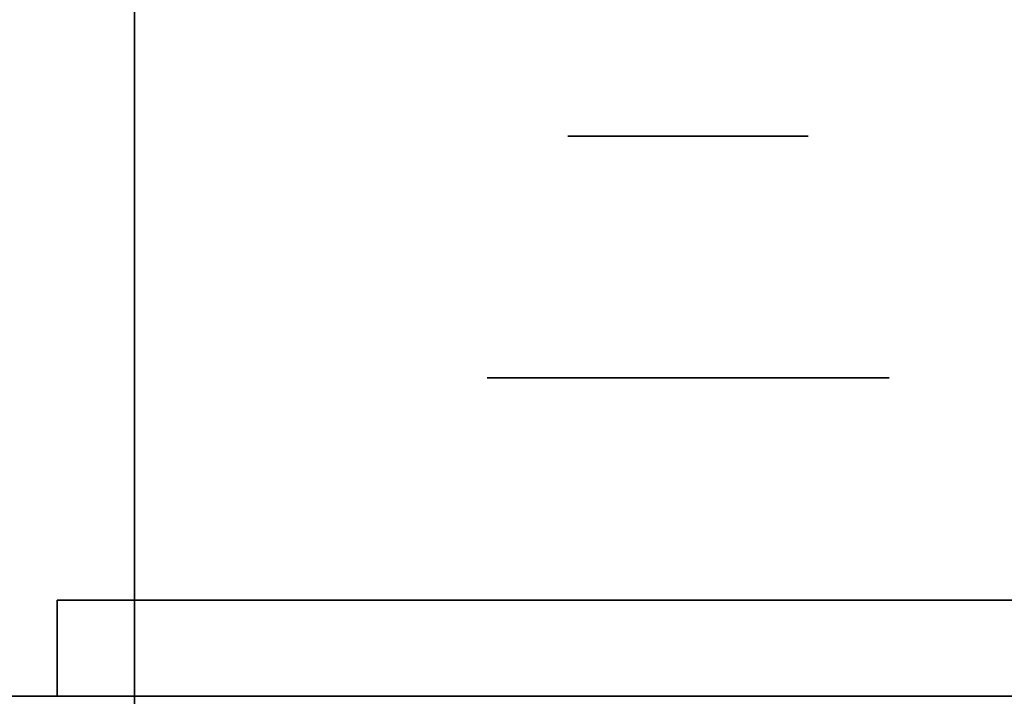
# Model space of a CAD drawing. Extents: x 248.8 to 273, y 2872.5 to 2876.7.
# Tile 202 of 656: x 254.7517 to 254.8172, y 2874.6247 to 2874.6697. Entities that reach past the tile are written whole.
import ezdxf

# ---------------------------------------------------------------- set-up
doc = ezdxf.new("R2010")
doc.units = 0
doc.header["$LTSCALE"] = 150
doc.header["$MEASUREMENT"] = 0
doc.layers.add('3DFACE_BOLT', color=7, linetype='CONTINUOUS')
doc.layers.add('3DFACE_SHAPE', color=7, linetype='CONTINUOUS')

msp = doc.modelspace()

# ---------------------------------------------------------------- linework, layer by layer
at = {"layer": '3DFACE_BOLT', "color": 1}
for points, invisible_edges in [([(254.788578, 2874.611967, -0.137472), (254.788187, 2874.611967, -0.135), (254.788578, 2874.661967, -0.137472)], 14), ([(254.788578, 2874.661967, -0.137472), (254.788187, 2874.611967, -0.135), (254.788187, 2874.661967, -0.135)], 3), ([(254.788187, 2874.611967, -0.135), (254.788578, 2874.611967, -0.132528), (254.788187, 2874.661967, -0.135)], 14), ([(254.788187, 2874.661967, -0.135), (254.788578, 2874.611967, -0.132528), (254.788578, 2874.661967, -0.132528)], 3), ([(254.788578, 2874.661967, -0.137472), (254.788187, 2874.661967, -0.135), (254.788578, 2874.661967, -0.132528)], 12), ([(254.788578, 2874.611967, -0.067472), (254.788187, 2874.611967, -0.065), (254.788578, 2874.661967, -0.067472)], 14), ([(254.788578, 2874.661967, -0.067472), (254.788187, 2874.611967, -0.065), (254.788187, 2874.661967, -0.065)], 3), ([(254.788187, 2874.611967, -0.065), (254.788578, 2874.611967, -0.062528), (254.788187, 2874.661967, -0.065)], 14), ([(254.788187, 2874.661967, -0.065), (254.788578, 2874.611967, -0.062528), (254.788578, 2874.661967, -0.062528)], 3), ([(254.788578, 2874.661967, -0.067472), (254.788187, 2874.661967, -0.065), (254.788578, 2874.661967, -0.062528)], 12), ([(254.789715, 2874.611967, -0.139702), (254.788578, 2874.611967, -0.137472), (254.789715, 2874.661967, -0.139702)], 14), ([(254.789715, 2874.661967, -0.139702), (254.788578, 2874.611967, -0.137472), (254.788578, 2874.661967, -0.137472)], 3), ([(254.788578, 2874.611967, -0.132528), (254.789715, 2874.611967, -0.130298), (254.788578, 2874.661967, -0.132528)], 14), ([(254.788578, 2874.661967, -0.132528), (254.789715, 2874.611967, -0.130298), (254.789715, 2874.661967, -0.130298)], 3), ([(254.789715, 2874.661967, -0.139702), (254.788578, 2874.661967, -0.137472), (254.789715, 2874.661967, -0.130298)], 14), ([(254.789715, 2874.661967, -0.130298), (254.788578, 2874.661967, -0.137472), (254.788578, 2874.661967, -0.132528)], 3), ([(254.789715, 2874.611967, -0.069702), (254.788578, 2874.611967, -0.067472), (254.789715, 2874.661967, -0.069702)], 14), ([(254.789715, 2874.661967, -0.069702), (254.788578, 2874.611967, -0.067472), (254.788578, 2874.661967, -0.067472)], 3), ([(254.788578, 2874.611967, -0.062528), (254.789715, 2874.611967, -0.060298), (254.788578, 2874.661967, -0.062528)], 14), ([(254.788578, 2874.661967, -0.062528), (254.789715, 2874.611967, -0.060298), (254.789715, 2874.661967, -0.060298)], 3), ([(254.789715, 2874.661967, -0.069702), (254.788578, 2874.661967, -0.067472), (254.789715, 2874.661967, -0.060298)], 14), ([(254.789715, 2874.661967, -0.060298), (254.788578, 2874.661967, -0.067472), (254.788578, 2874.661967, -0.062528)], 3), ([(254.791485, 2874.611967, -0.141472), (254.789715, 2874.611967, -0.139702), (254.791485, 2874.661967, -0.141472)], 14), ([(254.791485, 2874.661967, -0.141472), (254.789715, 2874.611967, -0.139702), (254.789715, 2874.661967, -0.139702)], 3), ([(254.789715, 2874.611967, -0.130298), (254.791485, 2874.611967, -0.128528), (254.789715, 2874.661967, -0.130298)], 14), ([(254.789715, 2874.661967, -0.130298), (254.791485, 2874.611967, -0.128528), (254.791485, 2874.661967, -0.128528)], 3), ([(254.791485, 2874.661967, -0.141472), (254.789715, 2874.661967, -0.139702), (254.791485, 2874.661967, -0.128528)], 14), ([(254.791485, 2874.661967, -0.128528), (254.789715, 2874.661967, -0.139702), (254.789715, 2874.661967, -0.130298)], 3), ([(254.791485, 2874.611967, -0.071472), (254.789715, 2874.611967, -0.069702), (254.791485, 2874.661967, -0.071472)], 14), ([(254.791485, 2874.661967, -0.071472), (254.789715, 2874.611967, -0.069702), (254.789715, 2874.661967, -0.069702)], 3), ([(254.789715, 2874.611967, -0.060298), (254.791485, 2874.611967, -0.058528), (254.789715, 2874.661967, -0.060298)], 14), ([(254.789715, 2874.661967, -0.060298), (254.791485, 2874.611967, -0.058528), (254.791485, 2874.661967, -0.058528)], 3), ([(254.791485, 2874.661967, -0.071472), (254.789715, 2874.661967, -0.069702), (254.791485, 2874.661967, -0.058528)], 14), ([(254.791485, 2874.661967, -0.058528), (254.789715, 2874.661967, -0.069702), (254.789715, 2874.661967, -0.060298)], 3), ([(254.793715, 2874.611967, -0.142608), (254.791485, 2874.611967, -0.141472), (254.793715, 2874.661967, -0.142608)], 14), ([(254.793715, 2874.661967, -0.142608), (254.791485, 2874.611967, -0.141472), (254.791485, 2874.661967, -0.141472)], 3), ([(254.791485, 2874.611967, -0.128528), (254.793715, 2874.611967, -0.127392), (254.791485, 2874.661967, -0.128528)], 14), ([(254.791485, 2874.661967, -0.128528), (254.793715, 2874.611967, -0.127392), (254.793715, 2874.661967, -0.127392)], 3), ([(254.793715, 2874.661967, -0.142608), (254.791485, 2874.661967, -0.141472), (254.793715, 2874.661967, -0.127392)], 14), ([(254.793715, 2874.661967, -0.127392), (254.791485, 2874.661967, -0.141472), (254.791485, 2874.661967, -0.128528)], 3), ([(254.793715, 2874.611967, -0.072608), (254.791485, 2874.611967, -0.071472), (254.793715, 2874.661967, -0.072608)], 14), ([(254.793715, 2874.661967, -0.072608), (254.791485, 2874.611967, -0.071472), (254.791485, 2874.661967, -0.071472)], 3), ([(254.791485, 2874.611967, -0.058528), (254.793715, 2874.611967, -0.057392), (254.791485, 2874.661967, -0.058528)], 14), ([(254.791485, 2874.661967, -0.058528), (254.793715, 2874.611967, -0.057392), (254.793715, 2874.661967, -0.057392)], 3), ([(254.793715, 2874.661967, -0.072608), (254.791485, 2874.661967, -0.071472), (254.793715, 2874.661967, -0.057392)], 14), ([(254.793715, 2874.661967, -0.057392), (254.791485, 2874.661967, -0.071472), (254.791485, 2874.661967, -0.058528)], 3), ([(254.796187, 2874.611967, -0.143), (254.793715, 2874.611967, -0.142608), (254.796187, 2874.661967, -0.143)], 14), ([(254.796187, 2874.661967, -0.143), (254.793715, 2874.611967, -0.142608), (254.793715, 2874.661967, -0.142608)], 3), ([(254.793715, 2874.611967, -0.127392), (254.796187, 2874.611967, -0.127), (254.793715, 2874.661967, -0.127392)], 14), ([(254.793715, 2874.661967, -0.127392), (254.796187, 2874.611967, -0.127), (254.796187, 2874.661967, -0.127)], 3), ([(254.796187, 2874.661967, -0.143), (254.793715, 2874.661967, -0.142608), (254.796187, 2874.661967, -0.127)], 14), ([(254.796187, 2874.661967, -0.127), (254.793715, 2874.661967, -0.142608), (254.793715, 2874.661967, -0.127392)], 3), ([(254.796187, 2874.611967, -0.073), (254.793715, 2874.611967, -0.072608), (254.796187, 2874.661967, -0.073)], 14), ([(254.796187, 2874.661967, -0.073), (254.793715, 2874.611967, -0.072608), (254.793715, 2874.661967, -0.072608)], 3), ([(254.793715, 2874.611967, -0.057392), (254.796187, 2874.611967, -0.057), (254.793715, 2874.661967, -0.057392)], 14), ([(254.793715, 2874.661967, -0.057392), (254.796187, 2874.611967, -0.057), (254.796187, 2874.661967, -0.057)], 3), ([(254.796187, 2874.661967, -0.073), (254.793715, 2874.661967, -0.072608), (254.796187, 2874.661967, -0.057)], 14), ([(254.796187, 2874.661967, -0.057), (254.793715, 2874.661967, -0.072608), (254.793715, 2874.661967, -0.057392)], 3), ([(254.798659, 2874.611967, -0.142608), (254.796187, 2874.611967, -0.143), (254.798659, 2874.661967, -0.142608)], 14), ([(254.798659, 2874.661967, -0.142608), (254.796187, 2874.611967, -0.143), (254.796187, 2874.661967, -0.143)], 3), ([(254.796187, 2874.611967, -0.127), (254.798659, 2874.611967, -0.127392), (254.796187, 2874.661967, -0.127)], 14), ([(254.796187, 2874.661967, -0.127), (254.798659, 2874.611967, -0.127392), (254.798659, 2874.661967, -0.127392)], 3), ([(254.798659, 2874.661967, -0.142608), (254.796187, 2874.661967, -0.143), (254.798659, 2874.661967, -0.127392)], 14), ([(254.798659, 2874.661967, -0.127392), (254.796187, 2874.661967, -0.143), (254.796187, 2874.661967, -0.127)], 3), ([(254.798659, 2874.611967, -0.072608), (254.796187, 2874.611967, -0.073), (254.798659, 2874.661967, -0.072608)], 14), ([(254.798659, 2874.661967, -0.072608), (254.796187, 2874.611967, -0.073), (254.796187, 2874.661967, -0.073)], 3), ([(254.796187, 2874.611967, -0.057), (254.798659, 2874.611967, -0.057392), (254.796187, 2874.661967, -0.057)], 14), ([(254.796187, 2874.661967, -0.057), (254.798659, 2874.611967, -0.057392), (254.798659, 2874.661967, -0.057392)], 3), ([(254.798659, 2874.661967, -0.072608), (254.796187, 2874.661967, -0.073), (254.798659, 2874.661967, -0.057392)], 14), ([(254.798659, 2874.661967, -0.057392), (254.796187, 2874.661967, -0.073), (254.796187, 2874.661967, -0.057)], 3), ([(254.800889, 2874.611967, -0.141472), (254.798659, 2874.611967, -0.142608), (254.800889, 2874.661967, -0.141472)], 14), ([(254.800889, 2874.661967, -0.141472), (254.798659, 2874.611967, -0.142608), (254.798659, 2874.661967, -0.142608)], 3), ([(254.798659, 2874.611967, -0.127392), (254.800889, 2874.611967, -0.128528), (254.798659, 2874.661967, -0.127392)], 14), ([(254.798659, 2874.661967, -0.127392), (254.800889, 2874.611967, -0.128528), (254.800889, 2874.661967, -0.128528)], 3), ([(254.800889, 2874.661967, -0.141472), (254.798659, 2874.661967, -0.142608), (254.800889, 2874.661967, -0.128528)], 14), ([(254.800889, 2874.661967, -0.128528), (254.798659, 2874.661967, -0.142608), (254.798659, 2874.661967, -0.127392)], 3), ([(254.800889, 2874.611967, -0.071472), (254.798659, 2874.611967, -0.072608), (254.800889, 2874.661967, -0.071472)], 14), ([(254.800889, 2874.661967, -0.071472), (254.798659, 2874.611967, -0.072608), (254.798659, 2874.661967, -0.072608)], 3), ([(254.798659, 2874.611967, -0.057392), (254.800889, 2874.611967, -0.058528), (254.798659, 2874.661967, -0.057392)], 14), ([(254.798659, 2874.661967, -0.057392), (254.800889, 2874.611967, -0.058528), (254.800889, 2874.661967, -0.058528)], 3), ([(254.800889, 2874.661967, -0.071472), (254.798659, 2874.661967, -0.072608), (254.800889, 2874.661967, -0.058528)], 14), ([(254.800889, 2874.661967, -0.058528), (254.798659, 2874.661967, -0.072608), (254.798659, 2874.661967, -0.057392)], 3), ([(254.802659, 2874.611967, -0.139702), (254.800889, 2874.611967, -0.141472), (254.802659, 2874.661967, -0.139702)], 14), ([(254.802659, 2874.661967, -0.139702), (254.800889, 2874.611967, -0.141472), (254.800889, 2874.661967, -0.141472)], 3), ([(254.800889, 2874.611967, -0.128528), (254.802659, 2874.611967, -0.130298), (254.800889, 2874.661967, -0.128528)], 14), ([(254.800889, 2874.661967, -0.128528), (254.802659, 2874.611967, -0.130298), (254.802659, 2874.661967, -0.130298)], 3), ([(254.802659, 2874.661967, -0.139702), (254.800889, 2874.661967, -0.141472), (254.802659, 2874.661967, -0.130298)], 14), ([(254.802659, 2874.661967, -0.130298), (254.800889, 2874.661967, -0.141472), (254.800889, 2874.661967, -0.128528)], 3), ([(254.802659, 2874.611967, -0.069702), (254.800889, 2874.611967, -0.071472), (254.802659, 2874.661967, -0.069702)], 14), ([(254.802659, 2874.661967, -0.069702), (254.800889, 2874.611967, -0.071472), (254.800889, 2874.661967, -0.071472)], 3), ([(254.800889, 2874.611967, -0.058528), (254.802659, 2874.611967, -0.060298), (254.800889, 2874.661967, -0.058528)], 14), ([(254.800889, 2874.661967, -0.058528), (254.802659, 2874.611967, -0.060298), (254.802659, 2874.661967, -0.060298)], 3), ([(254.802659, 2874.661967, -0.069702), (254.800889, 2874.661967, -0.071472), (254.802659, 2874.661967, -0.060298)], 14), ([(254.802659, 2874.661967, -0.060298), (254.800889, 2874.661967, -0.071472), (254.800889, 2874.661967, -0.058528)], 3), ([(254.803795, 2874.611967, -0.137472), (254.802659, 2874.611967, -0.139702), (254.803795, 2874.661967, -0.137472)], 14), ([(254.803795, 2874.661967, -0.137472), (254.802659, 2874.611967, -0.139702), (254.802659, 2874.661967, -0.139702)], 3), ([(254.802659, 2874.611967, -0.130298), (254.803795, 2874.611967, -0.132528), (254.802659, 2874.661967, -0.130298)], 14), ([(254.802659, 2874.661967, -0.130298), (254.803795, 2874.611967, -0.132528), (254.803795, 2874.661967, -0.132528)], 3), ([(254.803795, 2874.661967, -0.137472), (254.802659, 2874.661967, -0.139702), (254.803795, 2874.661967, -0.132528)], 14), ([(254.803795, 2874.661967, -0.132528), (254.802659, 2874.661967, -0.139702), (254.802659, 2874.661967, -0.130298)], 3), ([(254.803795, 2874.611967, -0.067472), (254.802659, 2874.611967, -0.069702), (254.803795, 2874.661967, -0.067472)], 14), ([(254.803795, 2874.661967, -0.067472), (254.802659, 2874.611967, -0.069702), (254.802659, 2874.661967, -0.069702)], 3), ([(254.802659, 2874.611967, -0.060298), (254.803795, 2874.611967, -0.062528), (254.802659, 2874.661967, -0.060298)], 14), ([(254.802659, 2874.661967, -0.060298), (254.803795, 2874.611967, -0.062528), (254.803795, 2874.661967, -0.062528)], 3), ([(254.803795, 2874.661967, -0.067472), (254.802659, 2874.661967, -0.069702), (254.803795, 2874.661967, -0.062528)], 14), ([(254.803795, 2874.661967, -0.062528), (254.802659, 2874.661967, -0.069702), (254.802659, 2874.661967, -0.060298)], 3), ([(254.804187, 2874.611967, -0.135), (254.803795, 2874.611967, -0.137472), (254.804187, 2874.661967, -0.135)], 14), ([(254.804187, 2874.661967, -0.135), (254.803795, 2874.611967, -0.137472), (254.803795, 2874.661967, -0.137472)], 3), ([(254.803795, 2874.611967, -0.132528), (254.804187, 2874.611967, -0.135), (254.803795, 2874.661967, -0.132528)], 14), ([(254.803795, 2874.661967, -0.132528), (254.804187, 2874.611967, -0.135), (254.804187, 2874.661967, -0.135)], 3), ([(254.804187, 2874.661967, -0.135), (254.803795, 2874.661967, -0.137472), (254.803795, 2874.661967, -0.132528)], 2), ([(254.804187, 2874.611967, -0.065), (254.803795, 2874.611967, -0.067472), (254.804187, 2874.661967, -0.065)], 14), ([(254.804187, 2874.661967, -0.065), (254.803795, 2874.611967, -0.067472), (254.803795, 2874.661967, -0.067472)], 3), ([(254.803795, 2874.611967, -0.062528), (254.804187, 2874.611967, -0.065), (254.803795, 2874.661967, -0.062528)], 14), ([(254.803795, 2874.661967, -0.062528), (254.804187, 2874.611967, -0.065), (254.804187, 2874.661967, -0.065)], 3), ([(254.804187, 2874.661967, -0.065), (254.803795, 2874.661967, -0.067472), (254.803795, 2874.661967, -0.062528)], 2), ([(254.789499, 2874.631067, -0.146583), (254.782812, 2874.631067, -0.135), (254.789499, 2874.645867, -0.146583)], 14), ([(254.789499, 2874.645867, -0.146583), (254.782812, 2874.631067, -0.135), (254.782812, 2874.645867, -0.135)], 3), ([(254.782812, 2874.631067, -0.135), (254.789499, 2874.631067, -0.123417), (254.782812, 2874.645867, -0.135)], 14), ([(254.782812, 2874.645867, -0.135), (254.789499, 2874.631067, -0.123417), (254.789499, 2874.645867, -0.123417)], 3), ([(254.789499, 2874.645867, -0.146583), (254.782812, 2874.645867, -0.135), (254.789499, 2874.645867, -0.123417)], 12), ([(254.789499, 2874.631067, -0.076583), (254.782812, 2874.631067, -0.065), (254.789499, 2874.645867, -0.076583)], 14), ([(254.789499, 2874.645867, -0.076583), (254.782812, 2874.631067, -0.065), (254.782812, 2874.645867, -0.065)], 3), ([(254.782812, 2874.631067, -0.065), (254.789499, 2874.631067, -0.053417), (254.782812, 2874.645867, -0.065)], 14), ([(254.782812, 2874.645867, -0.065), (254.789499, 2874.631067, -0.053417), (254.789499, 2874.645867, -0.053417)], 3), ([(254.789499, 2874.645867, -0.076583), (254.782812, 2874.645867, -0.065), (254.789499, 2874.645867, -0.053417)], 12), ([(254.802874, 2874.631067, -0.146583), (254.789499, 2874.631067, -0.146583), (254.802874, 2874.645867, -0.146583)], 14), ([(254.802874, 2874.645867, -0.146583), (254.789499, 2874.631067, -0.146583), (254.789499, 2874.645867, -0.146583)], 3), ([(254.789499, 2874.631067, -0.123417), (254.802874, 2874.631067, -0.123417), (254.789499, 2874.645867, -0.123417)], 14), ([(254.789499, 2874.645867, -0.123417), (254.802874, 2874.631067, -0.123417), (254.802874, 2874.645867, -0.123417)], 3), ([(254.802874, 2874.645867, -0.146583), (254.789499, 2874.645867, -0.146583), (254.802874, 2874.645867, -0.123417)], 14), ([(254.802874, 2874.645867, -0.123417), (254.789499, 2874.645867, -0.146583), (254.789499, 2874.645867, -0.123417)], 3), ([(254.802874, 2874.631067, -0.076583), (254.789499, 2874.631067, -0.076583), (254.802874, 2874.645867, -0.076583)], 14), ([(254.802874, 2874.645867, -0.076583), (254.789499, 2874.631067, -0.076583), (254.789499, 2874.645867, -0.076583)], 3), ([(254.789499, 2874.631067, -0.053417), (254.802874, 2874.631067, -0.053417), (254.789499, 2874.645867, -0.053417)], 14), ([(254.789499, 2874.645867, -0.053417), (254.802874, 2874.631067, -0.053417), (254.802874, 2874.645867, -0.053417)], 3), ([(254.802874, 2874.645867, -0.076583), (254.789499, 2874.645867, -0.076583), (254.802874, 2874.645867, -0.053417)], 14), ([(254.802874, 2874.645867, -0.053417), (254.789499, 2874.645867, -0.076583), (254.789499, 2874.645867, -0.053417)], 3), ([(254.809562, 2874.631067, -0.135), (254.802874, 2874.631067, -0.146583), (254.809562, 2874.645867, -0.135)], 14), ([(254.809562, 2874.645867, -0.135), (254.802874, 2874.631067, -0.146583), (254.802874, 2874.645867, -0.146583)], 3), ([(254.802874, 2874.631067, -0.123417), (254.809562, 2874.631067, -0.135), (254.802874, 2874.645867, -0.123417)], 14), ([(254.802874, 2874.645867, -0.123417), (254.809562, 2874.631067, -0.135), (254.809562, 2874.645867, -0.135)], 3), ([(254.809562, 2874.645867, -0.135), (254.802874, 2874.645867, -0.146583), (254.802874, 2874.645867, -0.123417)], 2), ([(254.809562, 2874.631067, -0.065), (254.802874, 2874.631067, -0.076583), (254.809562, 2874.645867, -0.065)], 14), ([(254.809562, 2874.645867, -0.065), (254.802874, 2874.631067, -0.076583), (254.802874, 2874.645867, -0.076583)], 3), ([(254.802874, 2874.631067, -0.053417), (254.809562, 2874.631067, -0.065), (254.802874, 2874.645867, -0.053417)], 14), ([(254.802874, 2874.645867, -0.053417), (254.809562, 2874.631067, -0.065), (254.809562, 2874.645867, -0.065)], 3), ([(254.809562, 2874.645867, -0.065), (254.802874, 2874.645867, -0.076583), (254.802874, 2874.645867, -0.053417)], 2), ([(254.789499, 2874.631067, -0.123417), (254.782812, 2874.631067, -0.135), (254.789499, 2874.631067, -0.146583)], 12), ([(254.789499, 2874.631067, -0.053417), (254.782812, 2874.631067, -0.065), (254.789499, 2874.631067, -0.076583)], 12), ([(254.802874, 2874.631067, -0.123417), (254.789499, 2874.631067, -0.123417), (254.802874, 2874.631067, -0.146583)], 14), ([(254.802874, 2874.631067, -0.146583), (254.789499, 2874.631067, -0.123417), (254.789499, 2874.631067, -0.146583)], 3), ([(254.802874, 2874.631067, -0.053417), (254.789499, 2874.631067, -0.053417), (254.802874, 2874.631067, -0.076583)], 14), ([(254.802874, 2874.631067, -0.076583), (254.789499, 2874.631067, -0.053417), (254.789499, 2874.631067, -0.076583)], 3), ([(254.809562, 2874.631067, -0.135), (254.802874, 2874.631067, -0.123417), (254.802874, 2874.631067, -0.146583)], 2), ([(254.809562, 2874.631067, -0.065), (254.802874, 2874.631067, -0.053417), (254.802874, 2874.631067, -0.076583)], 2)]:
    msp.add_3dface(points, dxfattribs=dict(at, invisible_edges=invisible_edges))
at = {"layer": '3DFACE_SHAPE', "color": 13}
for points, invisible_edges in [([(254.856187, 2872.521516, -0.1905), (254.856187, 2876.721516, -0.1905), (254.759337, 2872.521516, -0.1905)], 2), ([(254.856187, 2876.721516, -0.1905), (254.759337, 2876.721516, -0.1905), (254.759337, 2872.521516, -0.1905)], 12), ([(254.856187, 2874.684666, -0.0095), (254.856187, 2874.558366, -0.0095), (254.759337, 2876.721516, -0.0095)], 14), ([(254.856187, 2874.558366, -0.0095), (254.856187, 2872.684666, -0.0095), (254.759337, 2876.721516, -0.0095)], 14), ([(254.759337, 2876.721516, -0.0095), (254.856187, 2872.684666, -0.0095), (254.856187, 2872.558366, -0.0095)], 13), ([(254.759337, 2872.521516, -0.0095), (254.759337, 2876.721516, -0.0095), (254.856187, 2872.558366, -0.0095)], 14), ([(254.759337, 2872.521516), (254.759337, 2876.721516), (254.759337, 2872.521516, -0.0095)], 2), ([(254.759337, 2876.721516), (254.759337, 2876.721516, -0.0095), (254.759337, 2872.521516, -0.0095)], 12), ([(254.959337, 2872.521516), (254.959337, 2876.721516), (254.759337, 2872.521516)], 2), ([(254.959337, 2876.721516), (254.759337, 2876.721516), (254.759337, 2872.521516)], 12), ([(254.759337, 2872.521516, -0.2), (254.759337, 2876.721516, -0.2), (254.959337, 2872.521516, -0.2)], 2), ([(254.759337, 2876.721516, -0.2), (254.959337, 2876.721516, -0.2), (254.959337, 2872.521516, -0.2)], 12), ([(254.759337, 2872.521516, -0.1905), (254.759337, 2876.721516, -0.1905), (254.759337, 2872.521516, -0.2)], 2), ([(254.759337, 2876.721516, -0.1905), (254.759337, 2876.721516, -0.2), (254.759337, 2872.521516, -0.2)], 12), ([(254.759337, 2874.624666, -0.0095), (250.959337, 2874.624666, -0.0095), (254.759337, 2874.721516, -0.0095)], 2), ([(250.959337, 2874.624666, -0.0095), (250.959337, 2874.721516, -0.0095), (254.759337, 2874.721516, -0.0095)], 12), ([(254.759337, 2874.721516), (250.959337, 2874.721516), (254.759337, 2874.521516)], 2), ([(250.959337, 2874.721516), (250.959337, 2874.521516), (254.759337, 2874.521516)], 12), ([(254.759337, 2874.521516, -0.2), (250.959337, 2874.521516, -0.2), (254.759337, 2874.721516, -0.2)], 2), ([(250.959337, 2874.521516, -0.2), (250.959337, 2874.721516, -0.2), (254.759337, 2874.721516, -0.2)], 12), ([(254.759337, 2874.721516, -0.1905), (250.959337, 2874.721516, -0.1905), (254.759337, 2874.624666, -0.1905)], 2), ([(250.959337, 2874.721516, -0.1905), (250.959337, 2874.624666, -0.1905), (254.759337, 2874.624666, -0.1905)], 12), ([(254.759337, 2874.521516), (254.759337, 2874.624666, -0.0095), (254.759337, 2874.721516)], 3), ([(254.759337, 2874.624666, -0.0095), (254.759337, 2874.721516, -0.0095), (254.759337, 2874.721516)], 12), ([(254.759337, 2874.721516, -0.1905), (254.759337, 2874.624666, -0.1905), (254.759337, 2874.721516, -0.2)], 2), ([(254.759337, 2874.624666, -0.1905), (254.759337, 2874.618366, -0.1905), (254.759337, 2874.721516, -0.2)], 14), ([(254.759337, 2874.721516, -0.2), (254.759337, 2874.618366, -0.1905), (254.759337, 2874.521516, -0.2)], 3), ([(254.802197, 2874.631067, -0.05899), (254.754187, 2874.631067, -0.03), (254.849787, 2874.631067, -0.03)], 13), ([(254.802197, 2874.631067, -0.05899), (254.796187, 2874.631067, -0.0565), (254.754187, 2874.631067, -0.03)], 14), ([(254.796187, 2874.631067, -0.0565), (254.790176, 2874.631067, -0.05899), (254.754187, 2874.631067, -0.03)], 14), ([(254.754187, 2874.631067, -0.03), (254.790176, 2874.631067, -0.05899), (254.787687, 2874.631067, -0.065)], 13), ([(254.787687, 2874.631067, -0.135), (254.754187, 2874.631067, -0.03), (254.790176, 2874.631067, -0.07101)], 15), ([(254.790176, 2874.631067, -0.07101), (254.754187, 2874.631067, -0.03), (254.787687, 2874.631067, -0.065)], 3), ([(254.754187, 2874.631067, -0.03), (254.787687, 2874.631067, -0.135), (254.754187, 2874.631067, -0.17)], 3), ([(254.787687, 2874.631067, -0.135), (254.790176, 2874.631067, -0.14101), (254.754187, 2874.631067, -0.17)], 14), ([(254.754187, 2874.631067, -0.17), (254.790176, 2874.631067, -0.14101), (254.796187, 2874.631067, -0.17)], 3), ([(254.754187, 2874.631067, -0.17), (254.796187, 2874.631067, -0.17), (254.754187, 2874.624666, -0.17)], 2), ([(254.796187, 2874.631067, -0.17), (254.849787, 2874.631067, -0.17), (254.754187, 2874.624666, -0.17)], 14), ([(254.754187, 2874.624666, -0.17), (254.849787, 2874.631067, -0.17), (254.856187, 2874.624666, -0.17)], 3), ([(254.849787, 2874.631067, -0.03), (254.754187, 2874.624666, -0.03), (254.856187, 2874.624666, -0.03)], 13), ([(254.849787, 2874.631067, -0.03), (254.754187, 2874.631067, -0.03), (254.754187, 2874.624666, -0.03)], 12), ([(254.754187, 2874.624666, -0.17), (254.754187, 2874.624666, -0.03), (254.754187, 2874.631067, -0.17)], 2), ([(254.754187, 2874.624666, -0.03), (254.754187, 2874.631067, -0.03), (254.754187, 2874.631067, -0.17)], 12), ([(254.790176, 2874.631067, -0.12899), (254.787687, 2874.631067, -0.135), (254.790176, 2874.631067, -0.07101)], 14), ([(254.790176, 2874.631067, -0.05899), (254.790176, 2874.624666, -0.05899), (254.787687, 2874.631067, -0.065)], 3), ([(254.790176, 2874.624666, -0.05899), (254.787687, 2874.624666, -0.065), (254.787687, 2874.631067, -0.065)], 14), ([(254.787687, 2874.631067, -0.065), (254.787687, 2874.624666, -0.065), (254.790176, 2874.631067, -0.07101)], 3), ([(254.787687, 2874.624666, -0.065), (254.790176, 2874.624666, -0.07101), (254.790176, 2874.631067, -0.07101)], 14), ([(254.790176, 2874.631067, -0.12899), (254.790176, 2874.624666, -0.12899), (254.787687, 2874.631067, -0.135)], 3), ([(254.790176, 2874.624666, -0.12899), (254.787687, 2874.624666, -0.135), (254.787687, 2874.631067, -0.135)], 14), ([(254.787687, 2874.631067, -0.135), (254.787687, 2874.624666, -0.135), (254.790176, 2874.631067, -0.14101)], 3), ([(254.787687, 2874.624666, -0.135), (254.790176, 2874.624666, -0.14101), (254.790176, 2874.631067, -0.14101)], 14), ([(254.790176, 2874.631067, -0.14101), (254.796187, 2874.631067, -0.1435), (254.796187, 2874.631067, -0.17)], 14), ([(254.790176, 2874.631067, -0.07101), (254.796187, 2874.631067, -0.0735), (254.790176, 2874.631067, -0.12899)], 14), ([(254.790176, 2874.631067, -0.12899), (254.796187, 2874.631067, -0.0735), (254.796187, 2874.631067, -0.1265)], 3), ([(254.796187, 2874.631067, -0.0565), (254.796187, 2874.624666, -0.0565), (254.790176, 2874.631067, -0.05899)], 3), ([(254.796187, 2874.624666, -0.0565), (254.790176, 2874.624666, -0.05899), (254.790176, 2874.631067, -0.05899)], 14), ([(254.790176, 2874.631067, -0.07101), (254.790176, 2874.624666, -0.07101), (254.796187, 2874.631067, -0.0735)], 3), ([(254.790176, 2874.624666, -0.07101), (254.796187, 2874.624666, -0.0735), (254.796187, 2874.631067, -0.0735)], 14), ([(254.796187, 2874.631067, -0.1265), (254.796187, 2874.624666, -0.1265), (254.790176, 2874.631067, -0.12899)], 3), ([(254.796187, 2874.624666, -0.1265), (254.790176, 2874.624666, -0.12899), (254.790176, 2874.631067, -0.12899)], 14), ([(254.790176, 2874.631067, -0.14101), (254.790176, 2874.624666, -0.14101), (254.796187, 2874.631067, -0.1435)], 3), ([(254.790176, 2874.624666, -0.14101), (254.796187, 2874.624666, -0.1435), (254.796187, 2874.631067, -0.1435)], 14), ([(254.796187, 2874.631067, -0.1435), (254.802197, 2874.631067, -0.14101), (254.796187, 2874.631067, -0.17)], 14), ([(254.796187, 2874.631067, -0.17), (254.802197, 2874.631067, -0.14101), (254.849787, 2874.631067, -0.17)], 15), ([(254.796187, 2874.631067, -0.0735), (254.802197, 2874.631067, -0.07101), (254.796187, 2874.631067, -0.1265)], 14), ([(254.796187, 2874.631067, -0.1265), (254.802197, 2874.631067, -0.07101), (254.802197, 2874.631067, -0.12899)], 3), ([(254.802197, 2874.631067, -0.05899), (254.802197, 2874.624666, -0.05899), (254.796187, 2874.631067, -0.0565)], 3), ([(254.802197, 2874.624666, -0.05899), (254.796187, 2874.624666, -0.0565), (254.796187, 2874.631067, -0.0565)], 14), ([(254.796187, 2874.631067, -0.0735), (254.796187, 2874.624666, -0.0735), (254.802197, 2874.631067, -0.07101)], 3), ([(254.796187, 2874.624666, -0.0735), (254.802197, 2874.624666, -0.07101), (254.802197, 2874.631067, -0.07101)], 14), ([(254.802197, 2874.631067, -0.12899), (254.802197, 2874.624666, -0.12899), (254.796187, 2874.631067, -0.1265)], 3), ([(254.802197, 2874.624666, -0.12899), (254.796187, 2874.624666, -0.1265), (254.796187, 2874.631067, -0.1265)], 14), ([(254.796187, 2874.631067, -0.1435), (254.796187, 2874.624666, -0.1435), (254.802197, 2874.631067, -0.14101)], 3), ([(254.796187, 2874.624666, -0.1435), (254.802197, 2874.624666, -0.14101), (254.802197, 2874.631067, -0.14101)], 14), ([(254.802197, 2874.631067, -0.14101), (254.804687, 2874.631067, -0.135), (254.849787, 2874.631067, -0.17)], 14), ([(254.849787, 2874.631067, -0.17), (254.804687, 2874.631067, -0.135), (254.802197, 2874.631067, -0.12899)], 13), ([(254.802197, 2874.631067, -0.07101), (254.804687, 2874.631067, -0.065), (254.802197, 2874.631067, -0.12899)], 14), ([(254.802197, 2874.631067, -0.12899), (254.804687, 2874.631067, -0.065), (254.849787, 2874.631067, -0.17)], 15), ([(254.804687, 2874.631067, -0.065), (254.802197, 2874.631067, -0.05899), (254.849787, 2874.631067, -0.17)], 14), ([(254.849787, 2874.631067, -0.17), (254.802197, 2874.631067, -0.05899), (254.849787, 2874.631067, -0.03)], 3), ([(254.802197, 2874.631067, -0.07101), (254.802197, 2874.624666, -0.07101), (254.804687, 2874.631067, -0.065)], 3), ([(254.802197, 2874.624666, -0.07101), (254.804687, 2874.624666, -0.065), (254.804687, 2874.631067, -0.065)], 14), ([(254.804687, 2874.631067, -0.065), (254.804687, 2874.624666, -0.065), (254.802197, 2874.631067, -0.05899)], 3), ([(254.804687, 2874.624666, -0.065), (254.802197, 2874.624666, -0.05899), (254.802197, 2874.631067, -0.05899)], 14), ([(254.802197, 2874.631067, -0.14101), (254.802197, 2874.624666, -0.14101), (254.804687, 2874.631067, -0.135)], 3), ([(254.802197, 2874.624666, -0.14101), (254.804687, 2874.624666, -0.135), (254.804687, 2874.631067, -0.135)], 14), ([(254.804687, 2874.631067, -0.135), (254.804687, 2874.624666, -0.135), (254.802197, 2874.631067, -0.12899)], 3), ([(254.804687, 2874.624666, -0.135), (254.802197, 2874.624666, -0.12899), (254.802197, 2874.631067, -0.12899)], 14), ([(254.856187, 2874.624666, -0.17), (254.790176, 2874.624666, -0.14101), (254.754187, 2874.624666, -0.17)], 3), ([(254.790176, 2874.624666, -0.14101), (254.787687, 2874.624666, -0.135), (254.754187, 2874.624666, -0.17)], 14), ([(254.754187, 2874.624666, -0.17), (254.787687, 2874.624666, -0.135), (254.790176, 2874.624666, -0.12899)], 13), ([(254.790176, 2874.624666, -0.12899), (254.787687, 2874.624666, -0.065), (254.754187, 2874.624666, -0.17)], 15), ([(254.787687, 2874.624666, -0.065), (254.754187, 2874.624666, -0.03), (254.754187, 2874.624666, -0.17)], 13), ([(254.787687, 2874.624666, -0.065), (254.790176, 2874.624666, -0.05899), (254.754187, 2874.624666, -0.03)], 14), ([(254.790176, 2874.624666, -0.05899), (254.796187, 2874.624666, -0.0565), (254.754187, 2874.624666, -0.03)], 14), ([(254.754187, 2874.624666, -0.03), (254.796187, 2874.624666, -0.0565), (254.802197, 2874.624666, -0.05899)], 13), ([(254.754187, 2874.624666, -0.03), (254.802197, 2874.624666, -0.05899), (254.856187, 2874.624666, -0.03)], 3), ([(254.790176, 2874.624666, -0.07101), (254.787687, 2874.624666, -0.065), (254.790176, 2874.624666, -0.12899)], 14), ([(254.796187, 2874.624666, -0.1435), (254.790176, 2874.624666, -0.14101), (254.856187, 2874.624666, -0.17)], 14), ([(254.796187, 2874.624666, -0.0735), (254.790176, 2874.624666, -0.07101), (254.796187, 2874.624666, -0.1265)], 14), ([(254.796187, 2874.624666, -0.1265), (254.790176, 2874.624666, -0.07101), (254.790176, 2874.624666, -0.12899)], 3), ([(254.802197, 2874.624666, -0.14101), (254.796187, 2874.624666, -0.1435), (254.856187, 2874.624666, -0.135)], 14), ([(254.856187, 2874.624666, -0.135), (254.796187, 2874.624666, -0.1435), (254.856187, 2874.624666, -0.17)], 15), ([(254.802197, 2874.624666, -0.07101), (254.796187, 2874.624666, -0.0735), (254.802197, 2874.624666, -0.12899)], 14), ([(254.796187, 2874.624666, -0.0735), (254.796187, 2874.624666, -0.1265), (254.802197, 2874.624666, -0.12899)], 13), ([(254.804687, 2874.624666, -0.135), (254.802197, 2874.624666, -0.14101), (254.856187, 2874.624666, -0.135)], 14), ([(254.856187, 2874.624666, -0.03), (254.802197, 2874.624666, -0.05899), (254.856187, 2874.624666, -0.065)], 3), ([(254.802197, 2874.624666, -0.05899), (254.804687, 2874.624666, -0.065), (254.856187, 2874.624666, -0.065)], 14), ([(254.802197, 2874.624666, -0.12899), (254.804687, 2874.624666, -0.135), (254.802197, 2874.624666, -0.07101)], 14), ([(254.804687, 2874.624666, -0.135), (254.856187, 2874.624666, -0.135), (254.802197, 2874.624666, -0.07101)], 15), ([(254.802197, 2874.624666, -0.07101), (254.856187, 2874.624666, -0.135), (254.804687, 2874.624666, -0.065)], 3), ([(254.856187, 2874.624666, -0.135), (254.856187, 2874.624666, -0.065), (254.804687, 2874.624666, -0.065)], 14)]:
    msp.add_3dface(points, dxfattribs=dict(at, invisible_edges=invisible_edges))

doc.saveas('drawing.dxf')
